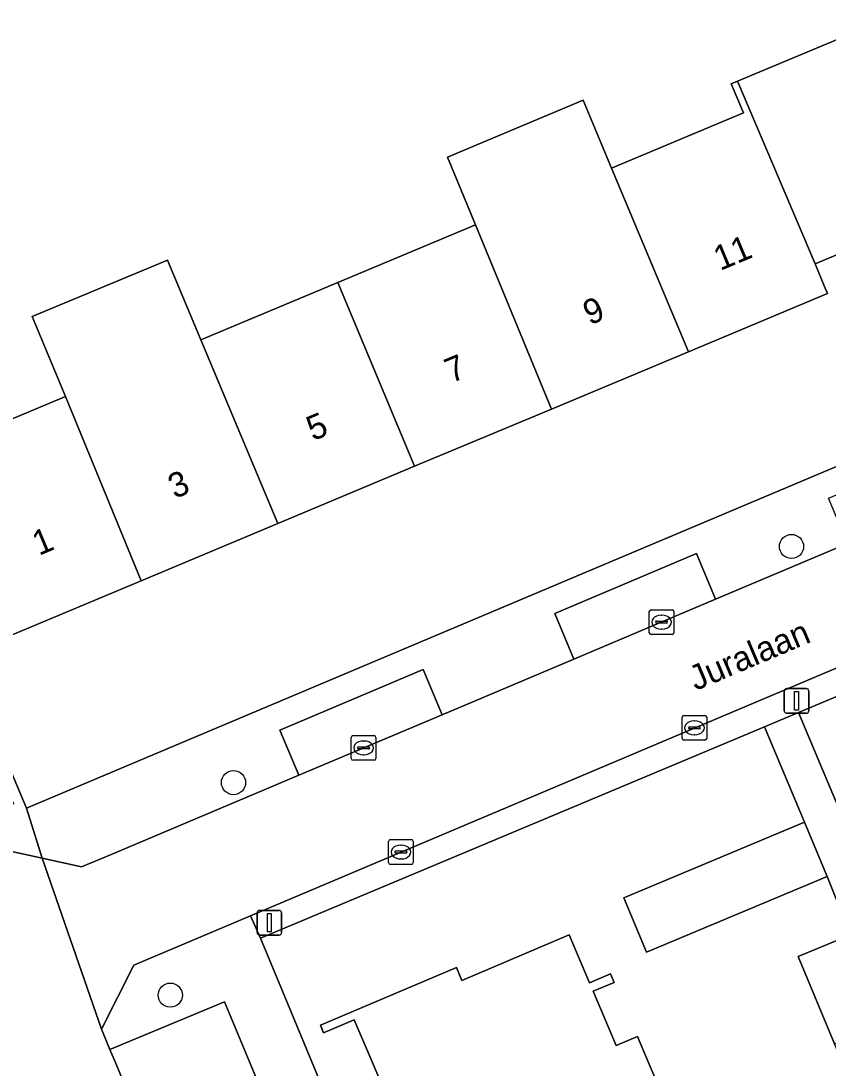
# Model space of a CAD drawing. Extents: x 157767 to 159172, y 387839 to 389425.
# Drawn here: x 158907 to 158939.65, y 388249.75 to 388292.13 of the extents above; entities that cross this region are included whole.
import ezdxf

# ---------------------------------------------------------------- set-up
doc = ezdxf.new("R2010")
doc.units = 0
for name, color, linetype in [('IMGEO_Boom', 7, 'Continuous'), ('IMGEO_Erf', 7, 'Continuous'), ('IMGEO_Kolk', 7, 'Continuous'), ('IMGEO_Lichtmast', 7, 'Continuous'), ('IMGEO_Openbare_ruimte_label', 7, 'Continuous'), ('IMGEO_Pand', 7, 'Continuous'), ('IMGEO_Pand_nummerreeks', 7, 'Continuous'), ('IMGEO_Parkeervlak_open', 7, 'Continuous'), ('IMGEO_Rijbaan_lokaal_open', 7, 'Continuous'), ('IMGEO_Voetpad_open', 7, 'Continuous')]:
    doc.layers.add(name, color=color, linetype=linetype)

msp = doc.modelspace()

# ---------------------------------------------------------------- linework, layer by layer
at = {"layer": 'IMGEO_Boom'}
for centre in [(158938.175, 388270.86), (158915.598, 388261.304), (158913.041, 388252.702)]:
    msp.add_circle(centre, 0.489, dxfattribs=at)
at = {"layer": 'IMGEO_Erf'}
for points in [[(158958.375, 388299.056), (158961.474, 388291.648), (158955.824, 388289.284), (158950.274, 388286.962), (158944.748, 388284.65), (158939.126, 388282.299), (158939.501, 388281.414), (158939.634, 388281.096), (158934.004, 388278.741), (158928.464, 388276.424), (158922.927, 388274.107), (158917.389, 388271.79), (158911.859, 388269.476), (158906.047, 388267.045)], [(158902.936, 388274.481), (158908.807, 388276.937), (158907.456, 388280.166), (158912.923, 388282.453), (158914.273, 388279.224), (158919.813, 388281.541), (158925.388, 388283.874), (158924.254, 388286.621), (158929.74, 388288.92), (158930.89, 388286.175), (158936.227, 388288.408), (158935.735, 388289.585), (158935.995, 388289.694), (158941.637, 388292.054), (158947.164, 388294.366)], [(158894.403, 388290.763), (158907.217, 388260.272), (158963.627, 388284.061)], [(159000, 388288.123), (158972.744, 388276.742), (158970.909, 388277.747), (158938.465, 388264.143), (158940.739, 388258.721), (158946.629, 388261.186), (158952.069, 388263.462), (158957.606, 388265.779), (158963.229, 388268.132), (158968.746, 388270.441), (158974.395, 388272.805), (158975.347, 388270.534)], [(158941.509, 388246.942), (158939.921, 388250.736), (158938.446, 388254.261), (158940.558, 388255.145), (158939.621, 388257.508), (158932.307, 388254.447), (158931.389, 388256.639), (158938.703, 388259.7), (158937.083, 388263.563), (158916.684, 388255.01), (158918.765, 388250), (158927.716, 388228.455)], [(158930.968, 388226.949), (158921.203, 388250), (158920.481, 388251.704), (158919.246, 388251.181), (158919.114, 388251.492), (158924.617, 388253.823), (158924.839, 388253.298), (158929.185, 388255.139), (158930.004, 388253.205), (158930.853, 388253.565), (158931.001, 388253.215), (158930.156, 388252.857), (158931.084, 388250.666), (158931.943, 388251.03), (158932.379, 388250), (158933.894, 388246.426)]]:
    msp.add_lwpolyline(points, dxfattribs=at)
at = {"layer": 'IMGEO_Kolk'}
for p, q in [((158932.419, 388267.372), (158932.419, 388268.224)), ((158932.494, 388268.298), (158933.346, 388268.298)), ((158933.42, 388268.224), (158933.42, 388267.372)), ((158932.678, 388267.792), (158932.678, 388267.804)), ((158932.721, 388267.841), (158933.119, 388267.841)), ((158932.907, 388268.078), (158932.932, 388268.078)), ((158933.162, 388267.804), (158933.162, 388267.792)), ((158933.116, 388267.755), (158932.718, 388267.755)), ((158932.93, 388267.518), (158932.905, 388267.518)), ((158933.346, 388267.298), (158932.494, 388267.298)), ((158933.822, 388264.021), (158934.674, 388264.021)), ((158933.747, 388263.095), (158933.747, 388263.947)), ((158934.049, 388263.564), (158934.447, 388263.564)), ((158934.235, 388263.801), (158934.26, 388263.801)), ((158934.748, 388263.947), (158934.748, 388263.095)), ((158920.361, 388262.282), (158920.361, 388263.134)), ((158920.436, 388263.208), (158921.288, 388263.208)), ((158921.362, 388263.134), (158921.362, 388262.282)), ((158934.006, 388263.515), (158934.006, 388263.527)), ((158934.444, 388263.478), (158934.046, 388263.478)), ((158934.258, 388263.241), (158934.233, 388263.241)), ((158934.49, 388263.527), (158934.49, 388263.515)), ((158920.62, 388262.702), (158920.62, 388262.714)), ((158920.663, 388262.751), (158921.061, 388262.751)), ((158920.849, 388262.988), (158920.874, 388262.988)), ((158921.104, 388262.714), (158921.104, 388262.702)), ((158934.674, 388263.021), (158933.822, 388263.021)), ((158921.058, 388262.665), (158920.66, 388262.665)), ((158920.872, 388262.428), (158920.847, 388262.428)), ((158921.288, 388262.208), (158920.436, 388262.208)), ((158921.872, 388258.069), (158921.872, 388258.921)), ((158921.947, 388258.995), (158922.799, 388258.995)), ((158922.873, 388258.921), (158922.873, 388258.069)), ((158922.131, 388258.489), (158922.131, 388258.501)), ((158922.569, 388258.452), (158922.171, 388258.452)), ((158922.174, 388258.538), (158922.572, 388258.538)), ((158922.36, 388258.775), (158922.385, 388258.775)), ((158922.615, 388258.501), (158922.615, 388258.489)), ((158922.383, 388258.215), (158922.358, 388258.215)), ((158922.799, 388257.995), (158921.947, 388257.995))]:
    msp.add_line(p, q, dxfattribs=at)
for points in [[(158932.419, 388267.372), (158932.419, 388268.224)], [(158932.494, 388268.298), (158933.346, 388268.298)], [(158933.42, 388268.224), (158933.42, 388267.372)], [(158933.346, 388267.298), (158932.494, 388267.298)], [(158933.822, 388264.021), (158934.674, 388264.021)], [(158933.747, 388263.095), (158933.747, 388263.947)], [(158934.748, 388263.947), (158934.748, 388263.095)], [(158920.361, 388262.282), (158920.361, 388263.134)], [(158920.436, 388263.208), (158921.288, 388263.208)], [(158921.362, 388263.134), (158921.362, 388262.282)], [(158934.674, 388263.021), (158933.822, 388263.021)], [(158921.288, 388262.208), (158920.436, 388262.208)], [(158921.872, 388258.069), (158921.872, 388258.921)], [(158921.947, 388258.995), (158922.799, 388258.995)], [(158922.873, 388258.921), (158922.873, 388258.069)], [(158922.799, 388257.995), (158921.947, 388257.995)]]:
    msp.add_lwpolyline(points, dxfattribs=at)
for centre, radius, start, end in [((158932.496, 388268.222), 0.0765, 91.552, 178.448), ((158932.496, 388268.222), 0.0765, 91.552, 178.448), ((158933.344, 388268.222), 0.0765, 1.552, 88.448), ((158933.344, 388268.222), 0.0765, 1.552, 88.448), ((158932.718, 388267.801), 0.0403, 85.8775, 175.7526), ((158932.715, 388267.791), 0.0366, 178.938, 274.7102), ((158933.119, 388267.798), 0.043, 264.8664, 352.4533), ((158933.123, 388267.803), 0.0386, 1.7309, 96.639), ((158932.496, 388267.374), 0.0765, 181.552, 268.448), ((158932.496, 388267.374), 0.0765, 181.552, 268.448), ((158933.344, 388267.374), 0.0765, 271.552, 358.448), ((158933.344, 388267.374), 0.0765, 271.552, 358.448), ((158933.824, 388263.945), 0.0765, 91.552, 178.448), ((158933.824, 388263.945), 0.0765, 91.552, 178.448), ((158934.672, 388263.945), 0.0765, 1.552, 88.448), ((158934.672, 388263.945), 0.0765, 1.552, 88.448), ((158934.046, 388263.524), 0.0403, 85.8775, 175.7526), ((158934.451, 388263.526), 0.0386, 1.7309, 96.639), ((158920.438, 388263.132), 0.0765, 91.552, 178.448), ((158920.438, 388263.132), 0.0765, 91.552, 178.448), ((158921.286, 388263.132), 0.0765, 1.552, 88.448), ((158921.286, 388263.132), 0.0765, 1.552, 88.448), ((158934.043, 388263.514), 0.0366, 178.938, 274.7102), ((158934.447, 388263.521), 0.043, 264.8664, 352.4533), ((158920.66, 388262.711), 0.0403, 85.8775, 175.7526), ((158920.657, 388262.701), 0.0366, 178.938, 274.7102), ((158921.061, 388262.708), 0.043, 264.8664, 352.4533), ((158921.065, 388262.713), 0.0386, 1.7309, 96.639), ((158933.824, 388263.097), 0.0765, 181.552, 268.448), ((158933.824, 388263.097), 0.0765, 181.552, 268.448), ((158934.672, 388263.097), 0.0765, 271.552, 358.448), ((158934.672, 388263.097), 0.0765, 271.552, 358.448), ((158920.438, 388262.284), 0.0765, 181.552, 268.448), ((158920.438, 388262.284), 0.0765, 181.552, 268.448), ((158921.286, 388262.284), 0.0765, 271.552, 358.448), ((158921.286, 388262.284), 0.0765, 271.552, 358.448), ((158921.949, 388258.919), 0.0765, 91.552, 178.448), ((158921.949, 388258.919), 0.0765, 91.552, 178.448), ((158922.797, 388258.919), 0.0765, 1.552, 88.448), ((158922.797, 388258.919), 0.0765, 1.552, 88.448), ((158922.171, 388258.498), 0.0403, 85.8775, 175.7526), ((158922.168, 388258.488), 0.0366, 178.938, 274.7102), ((158922.572, 388258.495), 0.043, 264.8664, 352.4533), ((158922.576, 388258.5), 0.0386, 1.7309, 96.639), ((158921.949, 388258.071), 0.0765, 181.552, 268.448), ((158921.949, 388258.071), 0.0765, 181.552, 268.448), ((158922.797, 388258.071), 0.0765, 271.552, 358.448), ((158922.797, 388258.071), 0.0765, 271.552, 358.448)]:
    msp.add_arc(centre, radius, start, end, dxfattribs=at)
for centre, major_axis, ratio, start_param, end_param in [((158932.906, 388267.798), (-0.387, 0.002), 0.722429, 4.712389, 7.853982), ((158932.931, 388267.798), (-0.39, 0.002), 0.717154, 1.570796, 4.712389), ((158934.234, 388263.521), (-0.387, 0.002), 0.722429, 4.712389, 7.853982), ((158934.259, 388263.521), (-0.39, 0.002), 0.717154, 1.570796, 4.712389), ((158920.848, 388262.708), (-0.387, 0.002), 0.722429, 4.712389, 7.853982), ((158920.873, 388262.708), (-0.39, 0.002), 0.717154, 1.570796, 4.712389), ((158922.359, 388258.495), (-0.387, 0.002), 0.722429, 4.712389, 7.853982), ((158922.384, 388258.495), (-0.39, 0.002), 0.717154, 1.570796, 4.712389)]:
    msp.add_ellipse(centre, major_axis=major_axis, ratio=ratio, start_param=start_param, end_param=end_param, dxfattribs=at)
at = {"layer": 'IMGEO_Lichtmast'}
for p, q in [((158937.883, 388264.21), (158937.883, 388265.01)), ((158937.883, 388265.01), (158937.883, 388264.21)), ((158937.983, 388265.11), (158938.773, 388265.11)), ((158938.773, 388265.11), (158937.983, 388265.11)), ((158938.873, 388265.01), (158938.873, 388264.21)), ((158938.873, 388264.21), (158938.873, 388265.01)), ((158938.773, 388264.11), (158937.983, 388264.11)), ((158937.983, 388264.11), (158938.773, 388264.11)), ((158916.553, 388255.235), (158916.553, 388256.035)), ((158916.553, 388256.035), (158916.553, 388255.235)), ((158916.653, 388256.135), (158917.443, 388256.135)), ((158917.443, 388256.135), (158916.653, 388256.135)), ((158917.543, 388256.035), (158917.543, 388255.235)), ((158917.543, 388255.235), (158917.543, 388256.035)), ((158917.443, 388255.135), (158916.653, 388255.135)), ((158916.653, 388255.135), (158917.443, 388255.135))]:
    msp.add_line(p, q, dxfattribs=at)
for points in [[(158938.303, 388264.985), (158938.453, 388264.985), (158938.453, 388264.235), (158938.303, 388264.235), (158938.303, 388264.985)], [(158916.973, 388256.01), (158917.123, 388256.01), (158917.123, 388255.26), (158916.973, 388255.26), (158916.973, 388256.01)]]:
    msp.add_lwpolyline(points, dxfattribs=at)
for centre, start, end in [((158937.983, 388265.01), 90, 180), ((158937.983, 388265.01), 90, 180), ((158938.773, 388265.01), 0, 90), ((158938.773, 388265.01), 360, 90), ((158937.983, 388264.21), 180, 270), ((158937.983, 388264.21), 180, 270), ((158938.773, 388264.21), 270, 0), ((158938.773, 388264.21), 270, 0), ((158916.653, 388256.035), 90, 180), ((158916.653, 388256.035), 90, 180), ((158917.443, 388256.035), 0, 90), ((158917.443, 388256.035), 360, 90), ((158916.653, 388255.235), 180, 270), ((158916.653, 388255.235), 180, 270), ((158917.443, 388255.235), 270, 0), ((158917.443, 388255.235), 270, 0)]:
    msp.add_arc(centre, 0.1, start, end, dxfattribs=at)
at = {"layer": 'IMGEO_Pand'}
for points in [[(158941.637, 388292.054), (158935.995, 388289.694), (158939.126, 388282.299), (158944.748, 388284.65)], [(158935.995, 388289.694), (158935.735, 388289.585), (158936.227, 388288.408), (158930.89, 388286.175), (158934.004, 388278.741), (158939.634, 388281.096), (158939.501, 388281.414), (158939.126, 388282.299)], [(158930.89, 388286.175), (158929.74, 388288.92), (158924.254, 388286.621), (158925.388, 388283.874), (158928.464, 388276.424), (158934.004, 388278.741)], [(158925.388, 388283.874), (158919.813, 388281.541), (158922.927, 388274.107), (158928.464, 388276.424)], [(158908.807, 388276.937), (158911.859, 388269.476), (158917.389, 388271.79), (158914.273, 388279.224), (158912.923, 388282.453), (158907.456, 388280.166)], [(158914.273, 388279.224), (158917.389, 388271.79), (158922.927, 388274.107), (158919.813, 388281.541)], [(158908.807, 388276.937), (158902.936, 388274.481), (158903.382, 388273.416), (158902.046, 388272.857), (158903.535, 388269.297), (158904.871, 388269.856), (158906.047, 388267.045), (158911.859, 388269.476)], [(158932.307, 388254.447), (158939.621, 388257.508), (158938.703, 388259.7), (158931.389, 388256.639)], [(158940.558, 388255.145), (158938.446, 388254.261), (158939.921, 388250.736), (158942.137, 388251.663), (158940.661, 388255.188)]]:
    msp.add_lwpolyline(points, close=True, dxfattribs=at)
msp.add_lwpolyline([(158933.894, 388246.426), (158932.379, 388250), (158931.943, 388251.03), (158931.084, 388250.666), (158930.156, 388252.857), (158931.001, 388253.215), (158930.853, 388253.565), (158930.004, 388253.205), (158929.185, 388255.139), (158924.839, 388253.298), (158924.617, 388253.823), (158919.114, 388251.492), (158919.246, 388251.181), (158920.481, 388251.704), (158921.203, 388250), (158930.968, 388226.949)], dxfattribs=at)
at = {"layer": 'IMGEO_Parkeervlak_open'}
for points in [[(158929.374, 388266.302), (158935.106, 388268.723), (158934.331, 388270.574), (158928.602, 388268.147)], [(158918.241, 388261.601), (158924.038, 388264.049), (158923.269, 388265.887), (158917.474, 388263.432)], [(158918.956, 388230.413), (158923.585, 388232.339), (158916.239, 388250), (158915.229, 388252.427), (158910.599, 388250.501), (158910.808, 388250)]]:
    msp.add_lwpolyline(points, close=True, dxfattribs=at)
at = {"layer": 'IMGEO_Rijbaan_lokaal_open'}
for points in [[(158964.583, 388281.169), (158957.325, 388278.104), (158951.549, 388275.665), (158946.273, 388273.438), (158940.447, 388270.978), (158935.106, 388268.723), (158929.374, 388266.302), (158924.038, 388264.049), (158918.241, 388261.601), (158910.617, 388258.382), (158909.454, 388257.891), (158907.853, 388258.243), (158910.255, 388251.329), (158911.56, 388253.921), (158915.583, 388255.622), (158916.286, 388255.919), (158966.269, 388277.057)], [(158918.956, 388230.413), (158910.808, 388250), (158910.599, 388250.501), (158910.255, 388251.329), (158907.853, 388258.243), (158905.327, 388258.798)]]:
    msp.add_lwpolyline(points, dxfattribs=at)
at = {"layer": 'IMGEO_Voetpad_open'}
for points in [[(158894.403, 388290.763), (158893.823, 388292.144), (158880.705, 388323.361), (158880.218, 388323.17), (158892.189, 388294.632), (158890.42, 388293.888), (158894.993, 388283.005), (158896.763, 388283.748), (158906.7, 388260.448), (158904.931, 388259.705), (158905.327, 388258.798), (158907.853, 388258.243), (158907.217, 388260.272)], [(158940.739, 388258.721), (158938.465, 388264.143), (158937.083, 388263.563), (158938.703, 388259.7), (158939.621, 388257.508), (158940.558, 388255.145), (158940.661, 388255.188), (158942.137, 388251.663), (158943.725, 388247.869), (158943.485, 388247.769), (158944.225, 388245.903), (158945.747, 388246.506), (158943.857, 388251.27), (158942.669, 388254.109)], [(158918.765, 388250), (158916.684, 388255.01), (158916.286, 388255.919), (158915.583, 388255.622), (158911.56, 388253.921), (158910.255, 388251.329), (158910.599, 388250.501), (158915.229, 388252.427), (158916.239, 388250), (158923.585, 388232.339), (158918.956, 388230.413), (158919.009, 388230.287), (158925.58, 388227.526), (158927.716, 388228.455)]]:
    msp.add_lwpolyline(points, close=True, dxfattribs=at)
for points in [[(158963.627, 388284.061), (158907.217, 388260.272), (158907.853, 388258.243), (158909.454, 388257.891), (158910.617, 388258.382), (158918.241, 388261.601), (158917.474, 388263.432), (158923.269, 388265.887), (158924.038, 388264.049), (158929.374, 388266.302)], [(158929.374, 388266.302), (158928.602, 388268.147), (158934.331, 388270.574), (158935.106, 388268.723), (158940.447, 388270.978), (158939.677, 388272.814), (158945.512, 388275.256), (158946.273, 388273.438), (158951.549, 388275.665), (158950.792, 388277.472), (158956.566, 388279.917), (158957.325, 388278.104), (158964.583, 388281.169)], [(158966.269, 388277.057), (158916.286, 388255.919), (158916.684, 388255.01), (158937.083, 388263.563), (158938.465, 388264.143), (158970.909, 388277.747), (158969.999, 388279.816)]]:
    msp.add_lwpolyline(points, dxfattribs=at)

# ---------------------------------------------------------------- texts
at = {"layer": 'IMGEO_Openbare_ruimte_label'}
msp.add_text('Juralaan', height=1, rotation=22.9504, dxfattribs=at).set_placement((158934.297, 388265.012))
at = {"layer": 'IMGEO_Pand_nummerreeks'}
for s, rotation, p in [('11', 22.7006, (158935.289, 388282.009)), ('9', 22.7006, (158930.01, 388279.802)), ('7', 22.7018, (158924.413, 388277.46)), ('5', 22.7018, (158918.815, 388275.118)), ('3', 22.7018, (158913.218, 388272.776)), ('1', 22.7006, (158907.724, 388270.478))]:
    msp.add_text(s, height=1, rotation=rotation, dxfattribs=at).set_placement(p)

doc.saveas('drawing.dxf')
